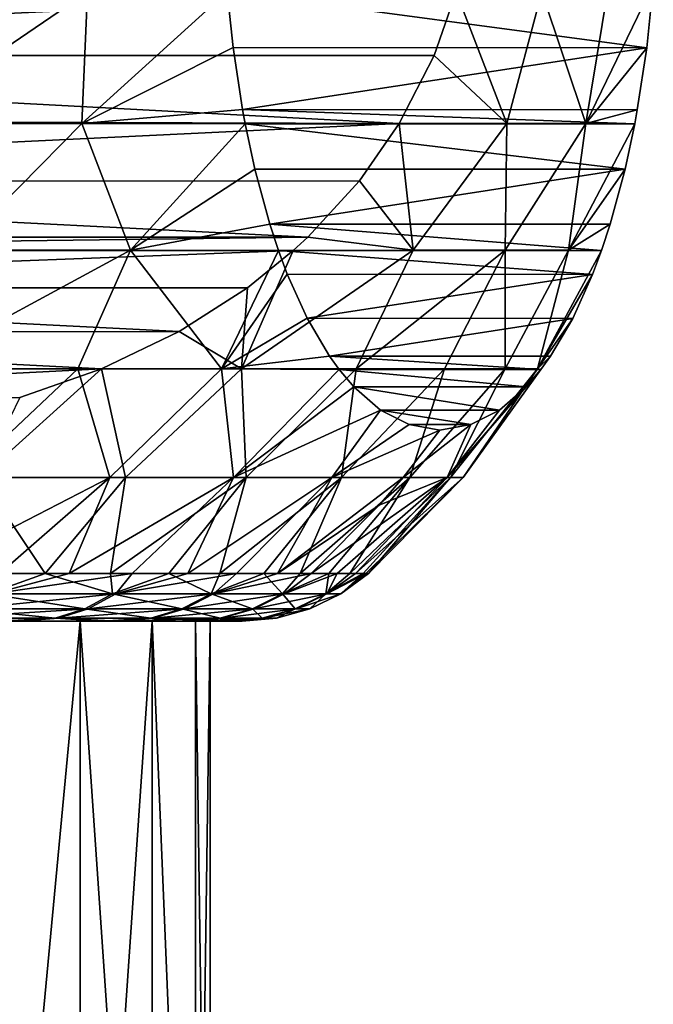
# Model space of a CAD drawing. Header units: metres. Extents: x -150 to 310, y -128 to 84.
# Tile 232 of 465: x 85.98 to 89.3, y 34.09 to 39.25. Entities that reach past the tile are written whole.
import ezdxf

# ---------------------------------------------------------------- set-up
doc = ezdxf.new("R2010")
doc.units = ezdxf.units.M
doc.layers.add('solid_26009703_SW0001_01', color=7, linetype='CONTINUOUS')

msp = doc.modelspace()

# ---------------------------------------------------------------- linework, layer by layer
at = {"layer": 'solid_26009703_SW0001_01'}
for points in [[(89.264801, 39.104362, 1.861442), (87.06707, 39.398823, -7.486601), (89.299286, 39.438122, 2.008137)], [(88.945778, 38.707348, 2.999562), (89.299286, 39.438122, 2.008137), (89.058975, 39.39843, 3.160447)], [(88.945778, 38.707348, 2.999562), (89.264801, 39.104362, 1.861442), (89.299286, 39.438122, 2.008137)], [(88.267075, 39.398655, 5.408092), (81.167763, 39.411186, 12.08179), (81.286896, 39.063911, 11.969803)], [(88.151573, 39.06432, 5.516674), (88.267075, 39.398655, 5.408092), (81.286896, 39.063911, 11.969803)], [(85.323387, 38.707348, -9.275915), (85.517838, 39.39843, -9.294887), (86.335182, 39.39843, -8.425296)], [(86.305542, 38.707348, -8.230797), (85.323387, 38.707348, -9.275915), (86.335182, 39.39843, -8.425296)], [(86.305542, 38.707348, -8.230797), (86.335182, 39.39843, -8.425296), (87.06707, 39.398823, -7.486601)], [(86.305542, 38.707348, -8.230797), (87.06707, 39.398823, -7.486601), (87.098106, 39.105255, -7.354596)], [(89.264801, 39.104362, 1.861442), (87.098106, 39.105255, -7.354596), (87.06707, 39.398823, -7.486601)], [(88.532173, 38.707348, 4.372815), (88.267075, 39.398655, 5.408092), (88.151573, 39.06432, 5.516674)], [(88.532173, 38.707348, 4.372815), (88.714729, 39.39843, 4.303117), (88.267075, 39.398655, 5.408092)], [(88.532173, 38.707348, 4.372815), (88.945778, 38.707348, 2.999562), (88.714729, 39.39843, 4.303117)], [(88.945778, 38.707348, 2.999562), (89.058975, 39.39843, 3.160447), (88.714729, 39.39843, 4.303117)], [(87.968262, 38.707207, 5.688996), (88.151573, 39.06432, 5.516674), (81.286896, 39.063911, 11.969803)], [(87.968262, 38.707207, 5.688996), (81.286896, 39.063911, 11.969803), (81.457497, 38.728016, 11.809426)], [(87.147278, 38.781151, -7.14545), (86.305542, 38.707348, -8.230797), (87.098106, 39.105255, -7.354596)], [(89.264801, 39.104362, 1.861442), (87.147278, 38.781151, -7.14545), (87.098106, 39.105255, -7.354596)], [(89.215576, 38.780193, 1.652086), (87.147278, 38.781151, -7.14545), (89.264801, 39.104362, 1.861442)], [(87.968262, 38.707207, 5.688996), (88.532173, 38.707348, 4.372815), (88.151573, 39.06432, 5.516674)], [(88.945778, 38.707348, 2.999562), (89.215576, 38.780193, 1.652086), (89.264801, 39.104362, 1.861442)], [(87.147278, 38.781151, -7.14545), (87.161018, 38.706802, -7.086995), (86.305542, 38.707348, -8.230797)], [(89.202003, 38.706795, 1.594354), (87.161018, 38.706802, -7.086995), (87.147278, 38.781151, -7.14545)], [(89.202003, 38.706795, 1.594354), (87.147278, 38.781151, -7.14545), (89.215576, 38.780193, 1.652086)], [(88.945778, 38.707348, 2.999562), (89.202003, 38.706795, 1.594354), (89.215576, 38.780193, 1.652086)], [(87.968262, 38.707207, 5.688996), (81.457497, 38.728016, 11.809426), (81.679962, 38.406052, 11.600301)], [(87.759056, 38.406948, 5.885658), (87.968262, 38.707207, 5.688996), (81.679962, 38.406052, 11.600301)], [(85.650322, 38.044098, -8.600533), (85.323387, 38.707348, -9.275915), (86.305542, 38.707348, -8.230797)], [(86.559143, 38.044098, -7.517391), (85.650322, 38.044098, -8.600533), (86.305542, 38.707348, -8.230797)], [(86.559143, 38.044098, -7.517391), (86.305542, 38.707348, -8.230797), (87.161018, 38.706802, -7.086995)], [(86.559143, 38.044098, -7.517391), (87.161018, 38.706802, -7.086995), (87.211578, 38.469013, -6.871935)], [(89.151253, 38.468216, 1.378482), (87.211578, 38.469013, -6.871935), (87.161018, 38.706802, -7.086995)], [(89.151253, 38.468216, 1.378482), (87.161018, 38.706802, -7.086995), (89.202003, 38.706795, 1.594354)], [(88.040497, 38.044098, 4.95122), (87.968262, 38.707207, 5.688996), (87.759056, 38.406948, 5.885658)], [(88.040497, 38.044098, 4.95122), (88.532173, 38.707348, 4.372815), (87.968262, 38.707207, 5.688996)], [(88.040497, 38.044098, 4.95122), (88.523933, 38.044098, 3.622504), (88.532173, 38.707348, 4.372815)], [(88.523933, 38.044098, 3.622504), (88.945778, 38.707348, 2.999562), (88.532173, 38.707348, 4.372815)], [(88.523933, 38.044098, 3.622504), (88.85495, 38.044098, 2.247864), (88.945778, 38.707348, 2.999562)], [(88.85495, 38.044098, 2.247864), (89.202003, 38.706795, 1.594354), (88.945778, 38.707348, 2.999562)], [(88.85495, 38.044098, 2.247864), (89.151253, 38.468216, 1.378482), (89.202003, 38.706795, 1.594354)], [(87.289726, 38.18066, -6.539548), (86.559143, 38.044098, -7.517391), (87.211578, 38.469013, -6.871935)], [(89.151253, 38.468216, 1.378482), (87.289726, 38.18066, -6.539548), (87.211578, 38.469013, -6.871935)], [(89.07312, 38.180069, 1.046128), (87.289726, 38.18066, -6.539548), (89.151253, 38.468216, 1.378482)], [(88.85495, 38.044098, 2.247864), (89.07312, 38.180069, 1.046128), (89.151253, 38.468216, 1.378482)], [(87.489548, 38.112785, 6.139007), (87.759056, 38.406948, 5.885658), (81.679962, 38.406052, 11.600301)], [(87.489548, 38.112785, 6.139007), (81.679962, 38.406052, 11.600301), (81.949722, 38.111835, 11.34671)], [(87.489548, 38.112785, 6.139007), (88.040497, 38.044098, 4.95122), (87.759056, 38.406948, 5.885658)], [(87.289726, 38.18066, -6.539548), (87.335457, 38.04155, -6.345003), (86.559143, 38.044098, -7.517391)], [(89.027565, 38.04155, 0.852363), (87.335457, 38.04155, -6.345003), (87.289726, 38.18066, -6.539548)], [(89.027565, 38.04155, 0.852363), (87.289726, 38.18066, -6.539548), (89.07312, 38.180069, 1.046128)], [(88.85495, 38.044098, 2.247864), (89.027565, 38.04155, 0.852363), (89.07312, 38.180069, 1.046128)], [(87.489548, 38.112785, 6.139007), (81.949722, 38.111835, 11.34671), (82.025368, 38.041786, 11.275604)], [(87.489548, 38.112785, 6.139007), (82.025368, 38.041786, 11.275604), (87.412903, 38.041771, 6.211057)], [(87.489548, 38.112785, 6.139007), (87.412903, 38.041771, 6.211057), (88.040497, 38.044098, 4.95122)], [(87.412903, 38.041771, 6.211057), (82.025368, 38.041786, 11.275604), (82.265709, 37.846638, 11.049666)], [(87.173752, 37.8475, 6.435871), (87.412903, 38.041771, 6.211057), (82.265709, 37.846638, 11.049666)], [(86.559143, 38.044098, -7.517391), (86.284218, 37.421936, -7.324897), (85.411324, 37.421936, -8.365009)], [(86.559143, 38.044098, -7.517391), (85.411324, 37.421936, -8.365009), (85.650322, 38.044098, -8.600533)], [(86.559143, 38.044098, -7.517391), (87.036354, 37.421936, -6.194378), (86.284218, 37.421936, -7.324897)], [(87.335457, 38.04155, -6.345003), (87.036354, 37.421936, -6.194378), (86.559143, 38.044098, -7.517391)], [(87.381569, 37.917778, -6.14887), (87.036354, 37.421936, -6.194378), (87.335457, 38.04155, -6.345003)], [(88.040497, 38.044098, 4.95122), (87.141205, 37.421936, 6.012467), (87.742485, 37.421936, 4.794946)], [(87.412903, 38.041771, 6.211057), (87.141205, 37.421936, 6.012467), (88.040497, 38.044098, 4.95122)], [(87.173752, 37.8475, 6.435871), (87.141205, 37.421936, 6.012467), (87.412903, 38.041771, 6.211057)], [(88.981308, 37.917412, 0.655608), (87.381569, 37.917778, -6.14887), (87.335457, 38.04155, -6.345003)], [(88.981308, 37.917412, 0.655608), (87.335457, 38.04155, -6.345003), (89.027565, 38.04155, 0.852363)], [(88.523933, 38.044098, 3.622504), (87.742485, 37.421936, 4.794946), (88.205002, 37.421936, 3.518239)], [(88.040497, 38.044098, 4.95122), (87.742485, 37.421936, 4.794946), (88.523933, 38.044098, 3.622504)], [(88.523933, 38.044098, 3.622504), (88.205002, 37.421936, 3.518239), (88.523033, 37.421936, 2.198106)], [(88.85495, 38.044098, 2.247864), (88.523033, 37.421936, 2.198106), (88.692665, 37.421936, 0.850841)], [(88.523933, 38.044098, 3.622504), (88.523033, 37.421936, 2.198106), (88.85495, 38.044098, 2.247864)], [(88.85495, 38.044098, 2.247864), (88.692665, 37.421936, 0.850841), (89.027565, 38.04155, 0.852363)], [(88.981308, 37.917412, 0.655608), (89.027565, 38.04155, 0.852363), (88.692665, 37.421936, 0.850841)], [(87.485756, 37.686901, -5.705705), (87.036354, 37.421936, -6.194378), (87.381569, 37.917778, -6.14887)], [(88.981308, 37.917412, 0.655608), (87.485756, 37.686901, -5.705705), (87.381569, 37.917778, -6.14887)], [(88.877159, 37.686699, 0.212604), (87.485756, 37.686901, -5.705705), (88.981308, 37.917412, 0.655608)], [(88.877159, 37.686699, 0.212604), (88.981308, 37.917412, 0.655608), (88.692665, 37.421936, 0.850841)], [(86.81575, 37.617474, 6.772407), (87.173752, 37.8475, 6.435871), (82.265709, 37.846638, 11.049666)], [(86.81575, 37.617474, 6.772407), (82.265709, 37.846638, 11.049666), (82.623749, 37.616768, 10.713093)], [(86.81575, 37.617474, 6.772407), (87.141205, 37.421936, 6.012467), (87.173752, 37.8475, 6.435871)], [(87.485756, 37.686901, -5.705705), (87.602196, 37.48867, -5.210455), (87.036354, 37.421936, -6.194378)], [(88.877159, 37.686699, 0.212604), (87.602196, 37.48867, -5.210455), (87.485756, 37.686901, -5.705705)], [(88.760757, 37.488567, -0.282486), (87.602196, 37.48867, -5.210455), (88.877159, 37.686699, 0.212604)], [(88.760757, 37.488567, -0.282486), (88.877159, 37.686699, 0.212604), (88.692665, 37.421936, 0.850841)], [(86.81575, 37.617474, 6.772407), (82.623749, 37.616768, 10.713093), (86.408691, 37.421528, 7.155066)], [(86.408691, 37.421528, 7.155066), (82.623749, 37.616768, 10.713093), (83.022789, 37.424316, 10.33798)], [(86.81575, 37.617474, 6.772407), (86.408691, 37.421528, 7.155066), (87.141205, 37.421936, 6.012467)], [(87.602196, 37.48867, -5.210455), (87.653313, 37.418312, -4.993033), (87.036354, 37.421936, -6.194378)], [(88.709717, 37.41832, -0.499602), (87.653313, 37.418312, -4.993033), (87.602196, 37.48867, -5.210455)], [(88.760757, 37.488567, -0.282486), (88.709717, 37.41832, -0.499602), (87.602196, 37.48867, -5.210455)], [(88.760757, 37.488567, -0.282486), (88.692665, 37.421936, 0.850841), (88.709717, 37.41832, -0.499602)], [(86.408691, 37.421528, 7.155066), (83.022789, 37.424316, 10.33798), (83.460884, 37.271797, 9.926144)], [(86.408691, 37.421528, 7.155066), (83.460884, 37.271797, 9.926144), (85.979271, 37.272297, 7.558738)], [(85.411324, 37.421936, -8.365009), (86.284218, 37.421936, -7.324897), (85.679474, 36.853291, -7.418622)], [(86.284218, 37.421936, -7.324897), (86.452377, 36.853291, -6.3442), (85.679474, 36.853291, -7.418622)], [(85.775246, 36.853291, 7.298524), (86.408691, 37.421528, 7.155066), (85.979271, 37.272297, 7.558738)], [(85.775246, 36.853291, 7.298524), (86.534103, 36.853291, 6.214135), (86.408691, 37.421528, 7.155066)], [(86.284218, 37.421936, -7.324897), (87.036354, 37.421936, -6.194378), (86.452377, 36.853291, -6.3442)], [(86.534103, 36.853291, 6.214135), (87.141205, 37.421936, 6.012467), (86.408691, 37.421528, 7.155066)], [(87.036354, 37.421936, -6.194378), (87.100121, 36.853291, -5.189997), (86.452377, 36.853291, -6.3442)], [(86.534103, 36.853291, 6.214135), (87.166771, 36.853291, 5.051599), (87.141205, 37.421936, 6.012467)], [(87.036354, 37.421936, -6.194378), (87.653313, 37.418312, -4.993033), (87.100121, 36.853291, -5.189997)], [(87.653313, 37.418312, -4.993033), (87.730042, 37.327572, -4.666637), (87.100121, 36.853291, -5.189997)], [(87.166771, 36.853291, 5.051599), (87.742485, 37.421936, 4.794946), (87.141205, 37.421936, 6.012467)], [(87.166771, 36.853291, 5.051599), (87.665298, 36.853291, 3.825536), (87.742485, 37.421936, 4.794946)], [(88.632942, 37.327534, -0.826169), (87.653313, 37.418312, -4.993033), (88.709717, 37.41832, -0.499602)], [(88.632942, 37.327534, -0.826169), (87.730042, 37.327572, -4.666637), (87.653313, 37.418312, -4.993033)], [(87.665298, 36.853291, 3.825536), (88.205002, 37.421936, 3.518239), (87.742485, 37.421936, 4.794946)], [(87.665298, 36.853291, 3.825536), (88.023422, 36.853291, 2.551365), (88.205002, 37.421936, 3.518239)], [(88.023422, 36.853291, 2.551365), (88.523033, 37.421936, 2.198106), (88.205002, 37.421936, 3.518239)], [(88.023422, 36.853291, 2.551365), (88.236626, 36.853291, 1.245109), (88.523033, 37.421936, 2.198106)], [(88.219421, 36.853291, -1.397753), (88.632942, 37.327534, -0.826169), (88.709717, 37.41832, -0.499602)], [(88.302231, 36.853291, -0.076805), (88.219421, 36.853291, -1.397753), (88.709717, 37.41832, -0.499602)], [(88.236626, 36.853291, 1.245109), (88.692665, 37.421936, 0.850841), (88.523033, 37.421936, 2.198106)], [(88.236626, 36.853291, 1.245109), (88.302231, 36.853291, -0.076805), (88.692665, 37.421936, 0.850841)], [(88.302231, 36.853291, -0.076805), (88.709717, 37.41832, -0.499602), (88.692665, 37.421936, 0.850841)], [(87.730042, 37.327572, -4.666637), (87.869339, 37.205528, -4.074151), (87.100121, 36.853291, -5.189997)], [(88.493668, 37.205521, -1.418551), (87.869339, 37.205528, -4.074151), (87.730042, 37.327572, -4.666637)], [(88.493668, 37.205521, -1.418551), (87.730042, 37.327572, -4.666637), (88.632942, 37.327534, -0.826169)], [(88.219421, 36.853291, -1.397753), (88.493668, 37.205521, -1.418551), (88.632942, 37.327534, -0.826169)], [(87.869339, 37.205528, -4.074151), (87.614563, 36.853291, -3.970526), (87.100121, 36.853291, -5.189997)], [(87.869339, 37.205528, -4.074151), (88.019806, 37.130238, -3.434139), (87.614563, 36.853291, -3.970526)], [(88.343216, 37.130245, -2.058514), (88.019806, 37.130238, -3.434139), (87.869339, 37.205528, -4.074151)], [(88.343216, 37.130245, -2.058514), (87.869339, 37.205528, -4.074151), (88.493668, 37.205521, -1.418551)], [(88.219421, 36.853291, -1.397753), (88.343216, 37.130245, -2.058514), (88.493668, 37.205521, -1.418551)], [(88.019806, 37.130238, -3.434139), (88.181511, 37.099998, -2.746327), (87.614563, 36.853291, -3.970526)], [(88.181511, 37.099998, -2.746327), (87.989235, 36.853291, -2.701124), (87.614563, 36.853291, -3.970526)], [(88.343216, 37.130245, -2.058514), (87.989235, 36.853291, -2.701124), (88.181511, 37.099998, -2.746327)], [(88.219421, 36.853291, -1.397753), (87.989235, 36.853291, -2.701124), (88.343216, 37.130245, -2.058514)], [(88.343216, 37.130245, -2.058514), (88.181511, 37.099998, -2.746327), (88.019806, 37.130238, -3.434139)], [(85.475311, 36.349998, -6.877233), (85.679474, 36.853291, -7.418622), (86.452377, 36.853291, -6.3442)], [(85.874176, 36.349998, -6.32277), (85.475311, 36.349998, -6.877233), (86.452377, 36.853291, -6.3442)], [(85.736015, 36.349998, 6.522923), (86.113014, 36.349998, 5.953363), (85.775246, 36.853291, 7.298524)], [(86.113014, 36.349998, 5.953363), (86.534103, 36.853291, 6.214135), (85.775246, 36.853291, 7.298524)], [(86.238831, 36.349998, -5.745236), (85.874176, 36.349998, -6.32277), (86.452377, 36.853291, -6.3442)], [(86.113014, 36.349998, 5.953363), (86.454933, 36.349998, 5.362079), (86.534103, 36.853291, 6.214135)], [(86.238831, 36.349998, -5.745236), (86.452377, 36.853291, -6.3442), (87.100121, 36.853291, -5.189997)], [(86.567947, 36.349998, -5.146739), (86.238831, 36.349998, -5.745236), (87.100121, 36.853291, -5.189997)], [(86.454933, 36.349998, 5.362079), (87.166771, 36.853291, 5.051599), (86.534103, 36.853291, 6.214135)], [(86.454933, 36.349998, 5.362079), (86.760521, 36.349998, 4.751228), (87.166771, 36.853291, 5.051599)], [(86.860336, 36.349998, -4.529462), (86.567947, 36.349998, -5.146739), (87.100121, 36.853291, -5.189997)], [(86.760521, 36.349998, 4.751228), (87.028679, 36.349998, 4.123042), (87.166771, 36.853291, 5.051599)], [(86.860336, 36.349998, -4.529462), (87.100121, 36.853291, -5.189997), (87.614563, 36.853291, -3.970526)], [(87.114914, 36.349998, -3.895658), (86.860336, 36.349998, -4.529462), (87.614563, 36.853291, -3.970526)], [(87.028679, 36.349998, 4.123042), (87.665298, 36.853291, 3.825536), (87.166771, 36.853291, 5.051599)], [(87.028679, 36.349998, 4.123042), (87.258415, 36.349998, 3.479812), (87.665298, 36.853291, 3.825536)], [(87.330757, 36.349998, -3.247639), (87.114914, 36.349998, -3.895658), (87.614563, 36.853291, -3.970526)], [(87.258415, 36.349998, 3.479812), (87.448891, 36.349998, 2.823886), (87.665298, 36.853291, 3.825536)], [(87.330757, 36.349998, -3.247639), (87.614563, 36.853291, -3.970526), (87.989235, 36.853291, -2.701124)], [(87.862984, 36.707268, -2.671442), (87.330757, 36.349998, -3.247639), (87.989235, 36.853291, -2.701124)], [(87.448891, 36.349998, 2.823886), (88.023422, 36.853291, 2.551365), (87.665298, 36.853291, 3.825536)], [(87.448891, 36.349998, 2.823886), (87.599419, 36.349998, 2.157656), (88.023422, 36.853291, 2.551365)], [(88.219421, 36.853291, -1.397753), (87.507088, 36.349998, -2.58777), (87.862984, 36.707268, -2.671442)], [(87.64325, 36.349998, -1.91846), (87.507088, 36.349998, -2.58777), (88.219421, 36.853291, -1.397753)], [(87.599419, 36.349998, 2.157656), (87.709442, 36.349998, 1.483553), (88.023422, 36.853291, 2.551365)], [(87.738754, 36.349998, -1.242149), (87.64325, 36.349998, -1.91846), (88.219421, 36.853291, -1.397753)], [(87.709442, 36.349998, 1.483553), (88.236626, 36.853291, 1.245109), (88.023422, 36.853291, 2.551365)], [(87.709442, 36.349998, 1.483553), (87.778564, 36.349998, 0.804037), (88.236626, 36.853291, 1.245109)], [(87.738754, 36.349998, -1.242149), (88.219421, 36.853291, -1.397753), (88.302231, 36.853291, -0.076805)], [(87.793251, 36.349998, -0.561305), (87.738754, 36.349998, -1.242149), (88.302231, 36.853291, -0.076805)], [(87.778564, 36.349998, 0.804037), (87.806534, 36.349998, 0.121588), (88.236626, 36.853291, 1.245109)], [(87.806534, 36.349998, 0.121588), (87.793251, 36.349998, -0.561305), (88.302231, 36.853291, -0.076805)], [(87.806534, 36.349998, 0.121588), (88.302231, 36.853291, -0.076805), (88.236626, 36.853291, 1.245109)], [(88.219421, 36.853291, -1.397753), (87.862984, 36.707268, -2.671442), (87.989235, 36.853291, -2.701124)], [(87.862984, 36.707268, -2.671442), (87.507088, 36.349998, -2.58777), (87.330757, 36.349998, -3.247639)], [(85.814598, 36.243534, 6.150403), (86.113014, 36.349998, 5.953363), (85.736015, 36.349998, 6.522923)], [(86.465637, 36.243534, 5.027457), (86.113014, 36.349998, 5.953363), (85.814598, 36.243534, 6.150403)], [(85.836723, 36.243534, -6.116765), (85.874176, 36.349998, -6.32277), (86.238831, 36.349998, -5.745236)], [(85.836723, 36.243534, -6.116765), (86.238831, 36.349998, -5.745236), (86.567947, 36.349998, -5.146739)], [(85.836723, 36.243534, -6.116765), (86.567947, 36.349998, -5.146739), (86.483704, 36.243534, -4.991478)], [(86.465637, 36.243534, 5.027457), (86.454933, 36.349998, 5.362079), (86.113014, 36.349998, 5.953363)], [(86.465637, 36.243534, 5.027457), (86.760521, 36.349998, 4.751228), (86.454933, 36.349998, 5.362079)], [(86.981903, 36.243534, 3.836524), (86.760521, 36.349998, 4.751228), (86.465637, 36.243534, 5.027457)], [(86.483704, 36.243534, -4.991478), (86.567947, 36.349998, -5.146739), (86.860336, 36.349998, -4.529462)], [(86.483704, 36.243534, -4.991478), (86.860336, 36.349998, -4.529462), (87.114914, 36.349998, -3.895658)], [(86.483704, 36.243534, -4.991478), (87.114914, 36.349998, -3.895658), (86.995674, 36.243534, -3.798691)], [(86.981903, 36.243534, 3.836524), (87.028679, 36.349998, 4.123042), (86.760521, 36.349998, 4.751228)], [(86.981903, 36.243534, 3.836524), (87.258415, 36.349998, 3.479812), (87.028679, 36.349998, 4.123042)], [(87.356422, 36.243534, 2.593708), (87.258415, 36.349998, 3.479812), (86.981903, 36.243534, 3.836524)], [(86.995674, 36.243534, -3.798691), (87.114914, 36.349998, -3.895658), (87.330757, 36.349998, -3.247639)], [(86.995674, 36.243534, -3.798691), (87.330757, 36.349998, -3.247639), (87.507088, 36.349998, -2.58777)], [(86.995674, 36.243534, -3.798691), (87.507088, 36.349998, -2.58777), (87.365707, 36.243534, -2.554532)], [(87.356422, 36.243534, 2.593708), (87.448891, 36.349998, 2.823886), (87.258415, 36.349998, 3.479812)], [(87.356422, 36.243534, 2.593708), (87.599419, 36.349998, 2.157656), (87.448891, 36.349998, 2.823886)], [(87.584129, 36.243534, 1.315816), (87.599419, 36.349998, 2.157656), (87.356422, 36.243534, 2.593708)], [(87.365707, 36.243534, -2.554532), (87.507088, 36.349998, -2.58777), (87.64325, 36.349998, -1.91846)], [(87.588799, 36.243534, -1.275827), (87.365707, 36.243534, -2.554532), (87.64325, 36.349998, -1.91846)], [(87.584129, 36.243534, 1.315816), (87.778564, 36.349998, 0.804037), (87.709442, 36.349998, 1.483553)], [(87.661934, 36.243534, 0.020131), (87.778564, 36.349998, 0.804037), (87.584129, 36.243534, 1.315816)], [(87.584129, 36.243534, 1.315816), (87.709442, 36.349998, 1.483553), (87.599419, 36.349998, 2.157656)], [(87.588799, 36.243534, -1.275827), (87.64325, 36.349998, -1.91846), (87.738754, 36.349998, -1.242149)], [(87.588799, 36.243534, -1.275827), (87.738754, 36.349998, -1.242149), (87.793251, 36.349998, -0.561305)], [(87.588799, 36.243534, -1.275827), (87.793251, 36.349998, -0.561305), (87.661934, 36.243534, 0.020131)], [(87.661934, 36.243534, 0.020131), (87.793251, 36.349998, -0.561305), (87.806534, 36.349998, 0.121588)], [(87.661934, 36.243534, 0.020131), (87.806534, 36.349998, 0.121588), (87.778564, 36.349998, 0.804037)], [(85.814598, 36.243534, 6.150403), (85.679008, 36.16465, 6.060874), (86.320572, 36.16465, 4.954274)], [(86.483704, 36.243534, -4.991478), (86.338379, 36.16465, -4.918819), (85.700813, 36.16465, -6.027726)], [(85.836723, 36.243534, -6.116765), (86.483704, 36.243534, -4.991478), (85.700813, 36.16465, -6.027726)], [(86.465637, 36.243534, 5.027457), (85.814598, 36.243534, 6.150403), (86.320572, 36.16465, 4.954274)], [(86.465637, 36.243534, 5.027457), (86.320572, 36.16465, 4.954274), (86.829323, 36.16465, 3.780677)], [(86.995674, 36.243534, -3.798691), (86.842896, 36.16465, -3.743394), (86.338379, 36.16465, -4.918819)], [(86.483704, 36.243534, -4.991478), (86.995674, 36.243534, -3.798691), (86.338379, 36.16465, -4.918819)], [(86.981903, 36.243534, 3.836524), (86.465637, 36.243534, 5.027457), (86.829323, 36.16465, 3.780677)], [(86.981903, 36.243534, 3.836524), (86.829323, 36.16465, 3.780677), (87.198387, 36.16465, 2.555952)], [(87.365707, 36.243534, -2.554532), (87.207542, 36.16465, -2.517346), (86.842896, 36.16465, -3.743394)], [(86.995674, 36.243534, -3.798691), (87.365707, 36.243534, -2.554532), (86.842896, 36.16465, -3.743394)], [(87.356422, 36.243534, 2.593708), (86.981903, 36.243534, 3.836524), (87.198387, 36.16465, 2.555952)], [(87.356422, 36.243534, 2.593708), (87.198387, 36.16465, 2.555952), (87.422775, 36.16465, 1.296662)], [(87.588799, 36.243534, -1.275827), (87.207542, 36.16465, -2.517346), (87.365707, 36.243534, -2.554532)], [(87.588799, 36.243534, -1.275827), (87.427383, 36.16465, -1.257255), (87.207542, 36.16465, -2.517346)], [(87.584129, 36.243534, 1.315816), (87.356422, 36.243534, 2.593708), (87.422775, 36.16465, 1.296662)], [(87.584129, 36.243534, 1.315816), (87.422775, 36.16465, 1.296662), (87.499458, 36.16465, 0.019838)], [(87.661934, 36.243534, 0.020131), (87.499458, 36.16465, 0.019838), (87.427383, 36.16465, -1.257255)], [(87.588799, 36.243534, -1.275827), (87.661934, 36.243534, 0.020131), (87.427383, 36.16465, -1.257255)], [(87.661934, 36.243534, 0.020131), (87.584129, 36.243534, 1.315816), (87.499458, 36.16465, 0.019838)], [(85.679008, 36.16465, 6.060874), (85.533791, 36.11628, 5.964986), (86.165199, 36.11628, 4.875894)], [(86.338379, 36.16465, -4.918819), (86.182724, 36.11628, -4.841), (85.555244, 36.11628, -5.932362)], [(85.700813, 36.16465, -6.027726), (86.338379, 36.16465, -4.918819), (85.555244, 36.11628, -5.932362)], [(86.320572, 36.16465, 4.954274), (85.679008, 36.16465, 6.060874), (86.165199, 36.11628, 4.875894)], [(86.320572, 36.16465, 4.954274), (86.165199, 36.11628, 4.875894), (86.665901, 36.11628, 3.720863)], [(86.842896, 36.16465, -3.743394), (86.67926, 36.11628, -3.684171), (86.182724, 36.11628, -4.841)], [(86.338379, 36.16465, -4.918819), (86.842896, 36.16465, -3.743394), (86.182724, 36.11628, -4.841)], [(86.829323, 36.16465, 3.780677), (86.320572, 36.16465, 4.954274), (86.665901, 36.11628, 3.720863)], [(86.829323, 36.16465, 3.780677), (86.665901, 36.11628, 3.720863), (87.029129, 36.11628, 2.515515)], [(87.207542, 36.16465, -2.517346), (87.038139, 36.11628, -2.47752), (86.67926, 36.11628, -3.684171)], [(86.842896, 36.16465, -3.743394), (87.207542, 36.16465, -2.517346), (86.67926, 36.11628, -3.684171)], [(87.198387, 36.16465, 2.555952), (86.829323, 36.16465, 3.780677), (87.029129, 36.11628, 2.515515)], [(87.198387, 36.16465, 2.555952), (87.029129, 36.11628, 2.515515), (87.249969, 36.11628, 1.276148)], [(87.427383, 36.16465, -1.257255), (87.038139, 36.11628, -2.47752), (87.207542, 36.16465, -2.517346)], [(87.427383, 36.16465, -1.257255), (87.254501, 36.11628, -1.237365), (87.038139, 36.11628, -2.47752)], [(87.422775, 36.16465, 1.296662), (87.198387, 36.16465, 2.555952), (87.249969, 36.11628, 1.276148)], [(87.422775, 36.16465, 1.296662), (87.249969, 36.11628, 1.276148), (87.325439, 36.11628, 0.019524)], [(87.499458, 36.16465, 0.019838), (87.325439, 36.11628, 0.019524), (87.254501, 36.11628, -1.237365)], [(87.427383, 36.16465, -1.257255), (87.499458, 36.16465, 0.019838), (87.254501, 36.11628, -1.237365)], [(87.499458, 36.16465, 0.019838), (87.422775, 36.16465, 1.296662), (87.325439, 36.11628, 0.019524)], [(85.555244, 36.11628, -5.932362), (85.97934, 36.099998, -4.844717), (85.324226, 36.099998, -5.954702)], [(85.324226, 36.099998, -5.954702), (85.97934, 36.099998, -4.844717), (85.777679, 36.099998, -4.86781)], [(86.165199, 36.11628, 4.875894), (85.533791, 36.11628, 5.964986), (85.871872, 36.099998, 5.048769)], [(85.555244, 36.11628, -5.932362), (86.182724, 36.11628, -4.841), (85.97934, 36.099998, -4.844717)], [(86.295845, 36.099998, -3.716635), (86.296646, 30.6, -3.715331), (85.777405, 30.6, -4.869058)], [(85.777679, 36.099998, -4.86781), (86.295845, 36.099998, -3.716635), (85.777405, 30.6, -4.869058)], [(86.295845, 36.099998, 3.716635), (85.777405, 30.6, 4.869058), (86.296646, 30.6, 3.715331)], [(86.295845, 36.099998, 3.716635), (85.777679, 36.099998, 4.86781), (85.777405, 30.6, 4.869058)], [(85.97934, 36.099998, -4.844717), (86.295845, 36.099998, -3.716635), (85.777679, 36.099998, -4.86781)], [(86.411842, 36.099998, 3.884031), (85.777679, 36.099998, 4.86781), (86.295845, 36.099998, 3.716635)], [(86.411842, 36.099998, 3.884031), (85.871872, 36.099998, 5.048769), (85.777679, 36.099998, 4.86781)], [(86.165199, 36.11628, 4.875894), (85.871872, 36.099998, 5.048769), (86.411842, 36.099998, 3.884031)], [(86.182724, 36.11628, -4.841), (86.491623, 36.099998, -3.673117), (85.97934, 36.099998, -4.844717)], [(85.97934, 36.099998, -4.844717), (86.491623, 36.099998, -3.673117), (86.295845, 36.099998, -3.716635)], [(86.665901, 36.11628, 3.720863), (86.165199, 36.11628, 4.875894), (86.411842, 36.099998, 3.884031)], [(86.182724, 36.11628, -4.841), (86.67926, 36.11628, -3.684171), (86.491623, 36.099998, -3.673117)], [(86.295845, 36.099998, -3.716635), (86.673264, 36.099998, -2.505994), (86.296646, 30.6, -3.715331)], [(86.491623, 36.099998, -3.673117), (86.673264, 36.099998, -2.505994), (86.295845, 36.099998, -3.716635)], [(86.295845, 36.099998, 3.716635), (86.296646, 30.6, 3.715331), (86.673027, 30.6, 2.507495)], [(86.673264, 36.099998, 2.505994), (86.295845, 36.099998, 3.716635), (86.673027, 30.6, 2.507495)], [(86.808151, 36.099998, 2.658355), (86.295845, 36.099998, 3.716635), (86.673264, 36.099998, 2.505994)], [(86.808151, 36.099998, 2.658355), (86.411842, 36.099998, 3.884031), (86.295845, 36.099998, 3.716635)], [(86.673264, 36.099998, -2.505994), (86.673027, 30.6, -2.507495), (86.296646, 30.6, -3.715331)], [(86.665901, 36.11628, 3.720863), (86.411842, 36.099998, 3.884031), (86.808151, 36.099998, 2.658355)], [(87.038139, 36.11628, -2.47752), (86.863205, 36.099998, -2.436393), (86.491623, 36.099998, -3.673117)], [(86.67926, 36.11628, -3.684171), (87.038139, 36.11628, -2.47752), (86.491623, 36.099998, -3.673117)], [(86.491623, 36.099998, -3.673117), (86.863205, 36.099998, -2.436393), (86.673264, 36.099998, -2.505994)], [(87.029129, 36.11628, 2.515515), (86.665901, 36.11628, 3.720863), (86.808151, 36.099998, 2.658355)], [(86.673264, 36.099998, -2.505994), (86.9011, 30.6, -1.262992), (86.673027, 30.6, -2.507495)], [(86.673264, 36.099998, 2.505994), (86.673027, 30.6, 2.507495), (86.9011, 30.6, 1.262992)], [(86.673264, 36.099998, -2.505994), (86.90007, 36.099998, -1.268385), (86.9011, 30.6, -1.262992)], [(86.863205, 36.099998, -2.436393), (86.90007, 36.099998, -1.268385), (86.673264, 36.099998, -2.505994)], [(86.90007, 36.099998, 1.268385), (86.673264, 36.099998, 2.505994), (86.9011, 30.6, 1.262992)], [(87.053108, 36.099998, 1.399054), (86.673264, 36.099998, 2.505994), (86.90007, 36.099998, 1.268385)], [(87.053108, 36.099998, 1.399054), (86.808151, 36.099998, 2.658355), (86.673264, 36.099998, 2.505994)], [(87.029129, 36.11628, 2.515515), (86.808151, 36.099998, 2.658355), (87.053108, 36.099998, 1.399054)], [(87.254501, 36.11628, -1.237365), (87.081596, 36.099998, -1.16367), (86.863205, 36.099998, -2.436393)], [(87.254501, 36.11628, -1.237365), (86.863205, 36.099998, -2.436393), (87.038139, 36.11628, -2.47752)], [(87.081596, 36.099998, -1.16367), (86.90007, 36.099998, -1.268385), (86.863205, 36.099998, -2.436393)], [(86.90007, 36.099998, 1.268385), (86.977501, 30.6), (86.977501, 36.099998)], [(86.90007, 36.099998, 1.268385), (86.9011, 30.6, 1.262992), (86.977501, 30.6)], [(86.90007, 36.099998, -1.268385), (86.977501, 36.099998), (86.9011, 30.6, -1.262992)], [(87.081596, 36.099998, -1.16367), (86.977501, 36.099998), (86.90007, 36.099998, -1.268385)], [(87.145012, 36.099998, 0.113448), (86.90007, 36.099998, 1.268385), (86.977501, 36.099998)], [(87.145012, 36.099998, 0.113448), (87.053108, 36.099998, 1.399054), (86.90007, 36.099998, 1.268385)], [(86.977501, 36.099998), (86.977501, 30.6), (86.9011, 30.6, -1.262992)], [(87.081596, 36.099998, -1.16367), (87.145012, 36.099998, 0.113448), (86.977501, 36.099998)], [(87.249969, 36.11628, 1.276148), (87.029129, 36.11628, 2.515515), (87.053108, 36.099998, 1.399054)], [(87.249969, 36.11628, 1.276148), (87.053108, 36.099998, 1.399054), (87.145012, 36.099998, 0.113448)], [(87.325439, 36.11628, 0.019524), (87.145012, 36.099998, 0.113448), (87.081596, 36.099998, -1.16367)], [(87.254501, 36.11628, -1.237365), (87.325439, 36.11628, 0.019524), (87.081596, 36.099998, -1.16367)], [(87.325439, 36.11628, 0.019524), (87.249969, 36.11628, 1.276148), (87.145012, 36.099998, 0.113448)]]:
    msp.add_3dface(points, dxfattribs=at)

doc.saveas('drawing.dxf')
